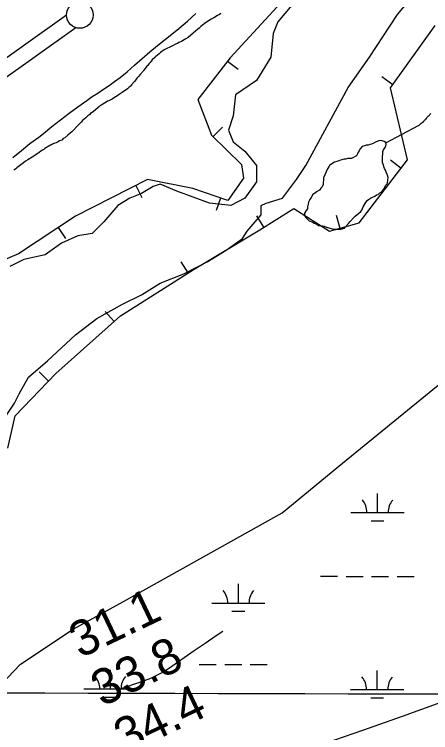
# Model space of a CAD drawing. Extents: x 3177385 to 3215275, y 903885 to 929304.
# Drawn here: x 3192578 to 3193361, y 915297 to 916647 of the extents above; entities that cross this region are included whole.
import ezdxf

# ---------------------------------------------------------------- set-up
doc = ezdxf.new("R2010")
doc.units = 0
for name, color, linetype in [('V-BORW-LINE', 7, 'Continuous'), ('V-GRID-MAJR', 7, 'Continuous'), ('V-LEVE-TOET', 7, 'Continuous'), ('V-RIVR-RANG', 7, 'Continuous'), ('V-SITE-VEGE', 7, 'Continuous'), ('V-SURV-LINE', 7, 'Continuous'), ('V-TOPO-MINR', 7, 'Continuous'), ('V-TOPO-SHOR', 7, 'Continuous'), ('V-WETL-SWMP', 7, 'Continuous')]:
    doc.layers.add(name, color=color, linetype=linetype)

msp = doc.modelspace()

# ---------------------------------------------------------------- linework, layer by layer
at = {"layer": 'V-BORW-LINE'}
for p, q in [((3192979.066, 916558.683), (3192998.857, 916543.409)), ((3193289.615, 916514.451), (3193269.3540000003, 916529.096)), ((3192951.6180000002, 916417.033), (3192969.13, 916434.8740000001)), ((3193305.267, 916357.166), (3193285.412, 916372.358)), ((3192806.4930000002, 916324.877), (3192817.747, 916302.554)), ((3192965.843, 916301.3570000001), (3192957.753, 916277.702)), ((3193047.433, 916246.452), (3193034.1720000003, 916267.645)), ((3193190.734, 916244.437), (3193183.941, 916268.496)), ((3192660.056, 916245.8740000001), (3192673.877, 916225.042)), ((3192904.717, 916160.511), (3192891.353, 916181.639)), ((3192765.503, 916069.35), (3192748.88, 916088.023)), ((3192642.122, 915957.478), (3192624.115, 915974.8200000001))]:
    msp.add_line(p, q, dxfattribs=at)
for points in [[(3193130.788, 916724.729), (3192984.11, 916565.219)], [(3193285.52, 916508.785), (3193369.825, 916625.422)], [(3192984.11, 916565.219), (3192923.239, 916486.351)], [(3193317.7120000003, 916373.431), (3193285.52, 916508.785)], [(3192923.239, 916486.351), (3192948.89, 916419.71)], [(3192948.89, 916419.71), (3193005.153, 916364.4820000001)], [(3193005.153, 916364.4820000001), (3193008.9390000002, 916338.635)], [(3193226.803, 916254.621), (3193317.7120000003, 916373.431)], [(3192828.544, 916335.9940000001), (3192692.554, 916267.435)], [(3192913.8000000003, 916319.1560000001), (3192828.544, 916335.9940000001)], [(3193008.9390000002, 916338.635), (3192979.207, 916296.786)], [(3192979.207, 916296.786), (3192913.8000000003, 916319.1560000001)], [(3193039.486, 916241.479), (3193103.649, 916281.63)], [(3193103.649, 916281.63), (3193171.005, 916238.866)], [(3192692.554, 916267.435), (3192585.275, 916196.259)], [(3193171.005, 916238.866), (3193226.803, 916254.621)], [(3192915.799, 916167.52), (3193039.486, 916241.479)], [(3192585.275, 916196.259), (3192399.6410000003, 916118.229)], [(3192777.5700000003, 916080.0920000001), (3192915.799, 916167.52)], [(3192655.9020000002, 915971.786), (3192777.5700000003, 916080.0920000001)], [(3192579.075, 915892.014), (3192655.9020000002, 915971.786)], [(3192565.6, 915831.194), (3192579.075, 915892.014)]]:
    msp.add_lwpolyline(points, dxfattribs=at)
at = {"layer": 'V-GRID-MAJR'}
msp.add_spline([(3181620.222, 915399.962), (3186841.952, 915385.911), (3192063.685, 915372.62), (3197285.419, 915360.088), (3202507.1550000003, 915348.316), (3207728.893, 915337.304), (3212950.632, 915327.051), (3212950.633, 915327.051)], degree=3, dxfattribs=at)
at = {"layer": 'V-LEVE-TOET'}
msp.add_lwpolyline([(3192574.985000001, 916377.7489999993), (3192590.927000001, 916390.8109999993), (3192607.094000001, 916403.5949999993), (3192623.4820000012, 916416.0939999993), (3192632.694000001, 916422.9259999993), (3192632.694000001, 916422.9259999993), (3192648.545000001, 916435.8849999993), (3192664.620000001, 916448.5689999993), (3192680.914000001, 916460.9689999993), (3192697.419000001, 916473.0849999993), (3192714.132000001, 916484.9119999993), (3192724.350000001, 916491.9309999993), (3192724.350000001, 916491.9309999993), (3192735.040000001, 916498.8079999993), (3192745.610000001, 916505.8719999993), (3192756.057000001, 916513.1179999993), (3192766.375000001, 916520.5439999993), (3192776.562000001, 916528.1479999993), (3192786.613000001, 916535.9279999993), (3192790.080000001, 916538.6769999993), (3192804.025000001, 916551.4109999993), (3192818.187000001, 916563.9019999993), (3192832.564000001, 916576.1469999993), (3192847.150000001, 916588.1399999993), (3192861.941000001, 916599.8789999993), (3192870.972000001, 916606.8419999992), (3192870.972000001, 916606.8419999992), (3192887.369000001, 916620.2829999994), (3192903.527000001, 916634.0069999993), (3192919.444000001, 916648.0109999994)], dxfattribs=at)
at = {"layer": 'V-SITE-VEGE'}
for points in [[(3192560.305000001, 915889.2619999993), (3192577.998000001, 915915.8159999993), (3192586.843000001, 915933.5209999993), (3192604.538000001, 915964.5009999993), (3192639.923000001, 915995.4829999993), (3192693.003000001, 916044.1709999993), (3192732.808000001, 916075.1529999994), (3192781.4650000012, 916101.7069999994), (3192816.850000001, 916119.4119999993), (3192852.235000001, 916141.5429999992), (3192896.466000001, 916159.2459999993), (3192940.699000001, 916181.3759999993), (3192976.084000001, 916203.5049999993), (3193007.046000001, 916225.6359999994), (3193015.893000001, 916238.9169999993), (3193042.431000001, 916269.8949999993), (3193042.431000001, 916287.5999999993), (3193051.278000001, 916292.0279999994), (3193082.240000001, 916300.8769999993), (3193108.780000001, 916336.2849999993), (3193126.471000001, 916362.8409999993), (3193206.089000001, 916508.8989999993), (3193245.898000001, 916566.4369999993), (3193298.976000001, 916646.1039999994), (3193365.323000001, 916725.7719999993)], [(3193099.935000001, 916663.8069999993), (3193073.391000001, 916632.8269999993), (3193064.547000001, 916610.6969999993), (3193060.1240000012, 916566.4369999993), (3193033.586000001, 916522.1779999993), (3192993.777000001, 916495.6209999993), (3192989.353000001, 916455.7879999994), (3192980.508000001, 916429.2289999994), (3192989.353000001, 916407.1009999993), (3193011.469000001, 916389.3979999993), (3193033.586000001, 916362.8409999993), (3193033.586000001, 916331.8589999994), (3193011.469000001, 916300.8769999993), (3192984.929000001, 916287.5999999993), (3192945.120000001, 916292.0279999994), (3192883.199000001, 916314.1539999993), (3192852.235000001, 916327.4339999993), (3192838.964000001, 916323.0079999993), (3192816.850000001, 916309.7289999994), (3192794.734000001, 916300.8769999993), (3192772.617000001, 916287.5999999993), (3192746.079000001, 916256.6179999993), (3192723.963000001, 916234.4869999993), (3192697.425000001, 916230.0609999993), (3192666.459000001, 916216.7839999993), (3192635.4990000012, 916194.6539999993), (3192595.690000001, 916185.8019999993), (3192569.152000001, 916172.5249999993)], [(3192966.401000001, 916648.4369999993), (3192963.605000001, 916646.4179999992), (3192960.005000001, 916644.7959999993), (3192953.212000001, 916640.3499999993), (3192946.816000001, 916636.7059999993), (3192940.821000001, 916632.6669999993), (3192937.223000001, 916630.6419999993), (3192934.827000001, 916629.0239999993)], [(3192934.827000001, 916629.0239999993), (3192928.437000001, 916623.7769999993), (3192925.242000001, 916620.9549999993), (3192922.852000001, 916618.5359999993), (3192918.859000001, 916615.3069999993), (3192914.470000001, 916611.2739999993), (3192904.887000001, 916603.2049999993), (3192900.490000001, 916600.7759999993), (3192897.293000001, 916598.7529999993), (3192892.497000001, 916595.9199999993), (3192889.298000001, 916594.2999999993), (3192887.297000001, 916593.4869999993), (3192884.497000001, 916591.8689999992), (3192880.895000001, 916590.6469999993), (3192876.498000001, 916588.2179999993), (3192869.299000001, 916584.5719999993), (3192866.096000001, 916583.3519999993), (3192859.297000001, 916580.1079999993), (3192852.508000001, 916574.8609999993), (3192850.116000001, 916572.4419999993), (3192844.125000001, 916567.5959999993), (3192842.130000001, 916565.5809999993), (3192837.342000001, 916561.1449999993), (3192832.957000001, 916556.3119999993), (3192830.9650000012, 916553.8949999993), (3192828.577000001, 916550.6759999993), (3192826.981000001, 916549.0619999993), (3192823.797000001, 916544.6339999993), (3192821.005000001, 916541.4129999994), (3192819.811000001, 916539.8029999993), (3192814.632000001, 916533.7589999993), (3192811.443000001, 916529.7329999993), (3192808.250000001, 916526.9109999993), (3192804.675000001, 916520.8749999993), (3192803.075000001, 916519.6649999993), (3192798.295000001, 916514.0269999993), (3192797.101000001, 916512.4149999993), (3192795.502000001, 916511.2049999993), (3192793.906000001, 916509.5929999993), (3192790.316000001, 916506.3649999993), (3192780.725000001, 916499.8999999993), (3192778.726000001, 916498.6849999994), (3192773.133000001, 916494.6469999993), (3192770.336000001, 916493.0269999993), (3192768.339000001, 916491.4129999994), (3192761.945000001, 916487.3699999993), (3192755.545000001, 916484.1279999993), (3192753.145000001, 916483.3129999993), (3192750.345000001, 916481.2939999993), (3192743.951000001, 916477.6499999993), (3192736.759000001, 916472.8029999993), (3192735.1610000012, 916471.5899999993), (3192725.980000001, 916463.5209999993), (3192721.188000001, 916460.2889999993), (3192719.5900000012, 916458.6779999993), (3192715.996000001, 916455.8509999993), (3192712.007000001, 916452.2199999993), (3192706.016000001, 916447.3789999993), (3192703.628000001, 916444.1569999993), (3192700.837000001, 916441.3349999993), (3192699.243000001, 916439.3239999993), (3192685.682000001, 916425.6189999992), (3192682.487000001, 916423.1959999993), (3192678.495000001, 916419.5649999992), (3192672.507000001, 916414.7209999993), (3192669.707000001, 916413.1029999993), (3192666.916000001, 916410.2809999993), (3192662.914000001, 916408.6569999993), (3192660.116000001, 916407.0369999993), (3192656.115000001, 916405.4129999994), (3192653.712000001, 916404.5999999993), (3192651.711000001, 916403.7849999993), (3192649.7150000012, 916402.5729999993), (3192649.315000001, 916402.5729999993), (3192647.716000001, 916401.3579999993), (3192645.713000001, 916400.9489999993), (3192635.321000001, 916394.4769999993), (3192632.925000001, 916392.4599999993), (3192630.529000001, 916391.2429999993), (3192627.729000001, 916389.2239999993), (3192624.534000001, 916387.2019999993), (3192614.546000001, 916379.9319999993), (3192611.349000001, 916377.9109999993), (3192602.955000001, 916373.0549999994), (3192598.957000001, 916370.6279999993), (3192594.963000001, 916367.3979999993), (3192582.581000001, 916358.1109999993), (3192580.187000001, 916356.0929999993), (3192576.591000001, 916353.6679999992)], [(3193204.821000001, 916375.4179999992), (3193201.616000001, 916374.6009999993), (3193198.4110000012, 916374.1829999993), (3193191.603000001, 916372.5429999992), (3193188.001000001, 916371.3199999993), (3193184.800000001, 916370.0999999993), (3193180.3940000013, 916368.8749999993), (3193177.195000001, 916367.2529999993), (3193170.404000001, 916362.4049999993), (3193170.009000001, 916361.2009999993), (3193167.228000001, 916356.3739999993), (3193159.697000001, 916339.4919999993), (3193158.563000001, 916326.6549999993), (3193156.978000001, 916322.6369999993), (3193154.588000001, 916319.8169999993), (3193152.202000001, 916316.1959999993), (3193147.8030000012, 916313.7669999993), (3193142.209000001, 916310.1299999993), (3193139.412000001, 916308.1089999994), (3193136.233000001, 916302.4789999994), (3193133.448000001, 916298.4539999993), (3193131.068000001, 916293.6289999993), (3193130.2860000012, 916289.6149999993), (3193129.510000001, 916284.7999999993), (3193129.129000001, 916281.1899999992), (3193126.739000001, 916277.9679999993), (3193123.958000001, 916273.1409999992), (3193123.573000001, 916270.3329999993), (3193123.579000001, 916269.1289999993), (3193125.197000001, 916266.3309999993), (3193129.633000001, 916261.1419999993), (3193132.455000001, 916258.7519999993), (3193139.285000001, 916255.9809999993), (3193142.103000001, 916253.9899999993), (3193146.924000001, 916252.0119999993), (3193150.143000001, 916250.0229999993), (3193154.155000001, 916249.6419999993), (3193160.977000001, 916248.4769999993), (3193164.998000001, 916246.4919999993), (3193175.440000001, 916243.3389999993), (3193178.652000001, 916242.9559999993), (3193192.283000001, 916243.0269999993), (3193198.689000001, 916245.0649999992), (3193201.085000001, 916247.0819999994), (3193206.664000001, 916253.5289999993), (3193209.451000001, 916257.1499999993), (3193216.228000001, 916264.8059999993), (3193219.020000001, 916267.6279999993), (3193225.809000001, 916272.8769999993), (3193229.401000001, 916276.0999999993), (3193231.795000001, 916278.5209999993), (3193234.167000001, 916284.9499999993), (3193237.745000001, 916290.9809999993), (3193241.724000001, 916296.6169999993), (3193244.120000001, 916298.6349999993), (3193248.114000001, 916301.4629999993), (3193250.112000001, 916302.6749999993), (3193255.714000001, 916305.1119999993), (3193259.312000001, 916307.1359999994), (3193262.114000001, 916308.3519999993), (3193265.708000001, 916311.1789999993), (3193268.905000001, 916313.2019999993), (3193272.0900000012, 916317.2259999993), (3193274.080000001, 916320.0439999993), (3193276.061000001, 916324.8669999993), (3193278.453000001, 916327.2859999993), (3193280.042000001, 916330.0999999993), (3193281.193000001, 916340.1309999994), (3193279.968000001, 916344.1349999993), (3193277.533000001, 916349.7359999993), (3193276.308000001, 916353.7379999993), (3193274.287000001, 916356.9369999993), (3193272.665000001, 916360.5369999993), (3193271.436000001, 916365.3419999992), (3193270.220000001, 916368.1439999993), (3193270.166000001, 916378.1669999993), (3193270.930000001, 916385.3899999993), (3193270.914000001, 916388.5969999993), (3193272.098000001, 916392.2119999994), (3193275.686000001, 916396.2399999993), (3193276.872000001, 916399.4559999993), (3193277.255000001, 916402.6649999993), (3193276.837000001, 916405.8699999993), (3193273.619000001, 916407.8589999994), (3193269.603000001, 916409.0399999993), (3193265.190000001, 916409.4169999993), (3193261.585000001, 916408.5979999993), (3193257.186000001, 916406.1689999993), (3193253.189000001, 916404.1409999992), (3193249.988000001, 916402.9229999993), (3193246.782000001, 916402.1039999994), (3193243.180000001, 916400.8809999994), (3193239.573000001, 916400.4609999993), (3193236.372000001, 916399.2429999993), (3193232.369000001, 916398.0179999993), (3193227.582000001, 916393.1799999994), (3193226.395000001, 916390.3669999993), (3193224.402000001, 916387.5509999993), (3193223.218000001, 916384.3349999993)], [(3193223.218000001, 916384.3349999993), (3193221.633000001, 916380.7179999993), (3193212.034000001, 916375.8559999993), (3193208.028000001, 916375.4329999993), (3193204.821000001, 916375.4179999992)]]:
    msp.add_lwpolyline(points, dxfattribs=at)
at = {"layer": 'V-SURV-LINE'}
for points in [[(3192526.64106641, 916539.5598238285), (3192675.891452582, 916646.0185087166)], [(3192693.3169813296, 916621.598210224), (3192544.0662103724, 916515.1392508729)]]:
    msp.add_lwpolyline(points, dxfattribs=at)
msp.add_circle((3192700.86474, 916645.4066900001), 25, dxfattribs=at)
at = {"layer": 'V-TOPO-MINR'}
for points in [[(3193909.9594178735, 915545.9006279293), (3193851.223043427, 915525.6440788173), (3193792.6539994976, 915504.8922138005), (3193770.1652955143, 915496.7640234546), (3193700.5091836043, 915471.489750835), (3193630.8953908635, 915446.0998952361), (3193561.3450768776, 915420.5366651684), (3193491.8370820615, 915394.8578521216), (3193379.9529838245, 915353.3652600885), (3193307.5001596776, 915326.9464255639), (3193234.8611867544, 915301.059107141), (3193161.9429906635, 915275.969062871), (3193088.8386457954, 915251.4105347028), (3192986.933220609, 915217.7966844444), (3192964.557827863, 915210.7423892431), (3192942.07046921, 915204.0855319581), (3191931.704392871, 914847.560811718), (3191896.564357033, 914830.8802890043), (3191861.5513352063, 914813.9409142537), (3191826.728834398, 914796.6132614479), (3191792.0333476, 914779.0267566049), (3191787.753942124, 914776.8276125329)], [(3192772.0645173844, 915377.2189456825), (3192822.464085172, 915394.4905407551), (3192834.288705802, 915399.094085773), (3192845.8023524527, 915404.3148263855), (3192856.849538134, 915410.4613603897), (3192867.5857498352, 915417.2250899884), (3192916.2255295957, 915450.7371607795), (3192936.722301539, 915464.82857603), (3192957.2380108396, 915478.8923060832), (3192969.820363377, 915487.4802783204)]]:
    msp.add_lwpolyline(points, dxfattribs=at)
at = {"layer": 'V-TOPO-SHOR'}
msp.add_lwpolyline([(3193276.900000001, 916405.3759999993), (3193338.4820000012, 916437.7799999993), (3193339.682000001, 916438.5889999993), (3193342.076000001, 916440.6039999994), (3193342.875000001, 916441.4129999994), (3193343.671000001, 916442.2179999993), (3193345.2690000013, 916443.4279999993), (3193347.665000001, 916445.4479999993), (3193348.861000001, 916446.6559999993), (3193349.660000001, 916447.4629999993), (3193350.856000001, 916448.6709999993), (3193351.652000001, 916449.4779999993), (3193353.250000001, 916451.0899999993), (3193354.042000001, 916452.6969999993), (3193355.238000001, 916453.9079999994), (3193356.436000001, 916455.1159999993), (3193357.635000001, 916455.9249999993), (3193358.831000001, 916457.1329999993), (3193359.226000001, 916458.3399999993), (3193360.022000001, 916459.1449999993), (3193360.821000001, 916459.9509999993), (3193361.618000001, 916461.1579999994)], dxfattribs=at)
at = {"layer": 'V-WETL-SWMP'}
for p, q in [((3193261.059078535, 915710.3097370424), (3193261.1428627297, 915746.309636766)), ((3193211.059218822, 915710.426095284), (3193311.0589382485, 915710.1933788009)), ((3193249.02319904, 915694.906706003), (3193273.0231317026, 915694.8508540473)), ((3193153.9359324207, 915590.487715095), (3193185.9358426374, 915590.4132458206)), ((3193201.935797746, 915590.376011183), (3193233.9357079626, 915590.3015419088)), ((3193249.935663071, 915590.2643072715), (3193281.9355732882, 915590.189837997)), ((3193297.935528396, 915590.1526033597), (3193329.935438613, 915590.0781340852)), ((3192999.226272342, 915540.1056175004), (3192999.310056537, 915576.1055172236)), ((3192949.2264126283, 915540.2219757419), (3193049.2261320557, 915539.989259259)), ((3192987.1903928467, 915524.7025864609), (3193011.1903255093, 915524.6467345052)), ((3192925.54982894, 915424.844771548), (3192957.549739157, 915424.7703022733)), ((3192973.549694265, 915424.7330676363), (3193005.5496044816, 915424.6585983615)), ((3193021.54955959, 915424.6213637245), (3193053.5494698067, 915424.5468944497)), ((3192758.3782393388, 915378.803686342), (3192758.462023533, 915414.8035860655)), ((3193260.284831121, 915377.6356636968), (3193260.3686153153, 915413.6355634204)), ((3192708.3783796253, 915378.9200445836), (3192808.3780990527, 915378.6873281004)), ((3193210.284971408, 915377.7520219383), (3193310.2846908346, 915377.5193054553)), ((3192746.342359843, 915363.4006553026), (3192770.342292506, 915363.3448033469)), ((3193248.248951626, 915362.2326326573), (3193272.248884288, 915362.1767807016))]:
    msp.add_line(p, q, dxfattribs=at)
msp.add_lwpolyline([(3192476.929000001, 915269.1629999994), (3192492.398000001, 915313.2269999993), (3192527.484000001, 915360.5389999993), (3192589.177000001, 915425.2729999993), (3192688.564000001, 915490.9959999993), (3192783.310000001, 915543.3429999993), (3193081.634000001, 915709.8849999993), (3193195.008000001, 915803.1719999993), (3193603.173000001, 916135.2359999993), (3194737.494000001, 916524.6339999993), (3194869.869000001, 916589.7499999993), (3194974.893000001, 916629.5869999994)], dxfattribs=at)
for centre, radius, start, end in [((3193205.817402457, 915710.913098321), 35.24628790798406, 359.0948430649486, 40.63850139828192), ((3193316.3029646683, 915710.655979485), 35.24628790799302, 139.0948400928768, 180.63849842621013), ((3192943.984596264, 915540.7089787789), 35.24628790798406, 359.0948430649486, 40.63850139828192), ((3193054.4701584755, 915540.451859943), 35.24628790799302, 139.0948400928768, 180.63849842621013), ((3192703.13656326, 915379.4070476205), 35.24628790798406, 359.0948430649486, 40.63850139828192), ((3192813.622125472, 915379.1499287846), 35.24628790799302, 139.0948400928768, 180.63849842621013), ((3193205.043155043, 915378.2390249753), 35.24628790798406, 359.0948430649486, 40.63850139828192), ((3193315.5287172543, 915377.9819061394), 35.24628790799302, 139.0948400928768, 180.63849842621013)]:
    msp.add_arc(centre, radius, start, end, dxfattribs=at)

# ---------------------------------------------------------------- texts
at = {"layer": 'V-RIVR-RANG'}
for s, p in [('31.1', (3192701.7099131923, 915435.6376951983)), ('33.8', (3192742.8117750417, 915344.4504657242)), ('34.4', (3192786.056775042, 915254.2844657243))]:
    msp.add_text(s, height=66.99999999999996, rotation=25.478325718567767, dxfattribs=at).set_placement(p)

doc.saveas('drawing.dxf')
